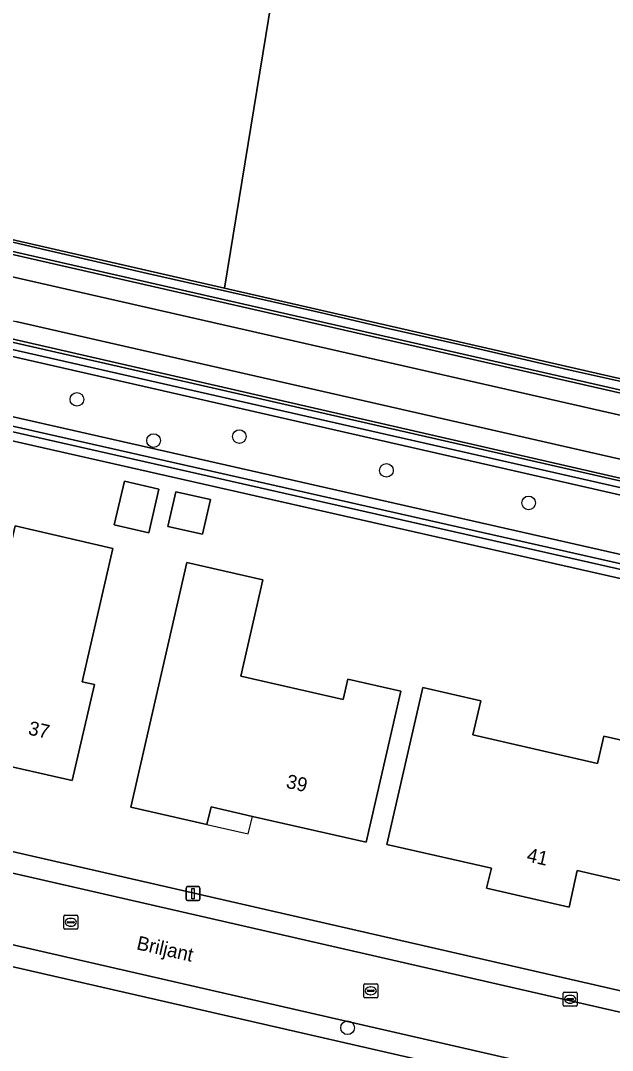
# Model space of a CAD drawing. Extents: x 159626 to 160723, y 388173 to 389416.
# Drawn here: x 160278 to 160320.4, y 388775.3 to 388849 of the extents above; entities that cross this region are included whole.
import ezdxf

# ---------------------------------------------------------------- set-up
doc = ezdxf.new("R2010")
doc.units = 0
for name, color, linetype in [('IMGEO_Berm_groen', 7, 'Continuous'), ('IMGEO_Boom', 7, 'Continuous'), ('IMGEO_Brandkraan', 7, 'Continuous'), ('IMGEO_Erf', 7, 'Continuous'), ('IMGEO_Fietspad_gesloten', 7, 'Continuous'), ('IMGEO_Groenvoorziening', 7, 'Continuous'), ('IMGEO_Kolk', 7, 'Continuous'), ('IMGEO_Lichtmast', 7, 'Continuous'), ('IMGEO_Loofbos', 7, 'Continuous'), ('IMGEO_Oever', 7, 'Continuous'), ('IMGEO_Openbare_ruimte_label', 7, 'Continuous'), ('IMGEO_Pand', 7, 'Continuous'), ('IMGEO_Pand_nummerreeks', 7, 'Continuous'), ('IMGEO_Pand_overbouw', 7, 'Continuous'), ('IMGEO_Rijbaan_lokaal_open', 7, 'Continuous'), ('IMGEO_Voetpad_open', 7, 'Continuous'), ('IMGEO_Waterloop', 7, 'Continuous')]:
    doc.layers.add(name, color=color, linetype=linetype)

msp = doc.modelspace()

# ---------------------------------------------------------------- linework, layer by layer
at = {"layer": 'IMGEO_Berm_groen'}
for points in [[(160199.037, 388888.852), (160198.857, 388888.501), (160197.209, 388883.812), (160195.497, 388877.605), (160193.07, 388867.052), (160191.253, 388860.401), (160190.067, 388856.618), (160189.88, 388856.151), (160188.722, 388853.261), (160189.896, 388852.038), (160191.601, 388850.223), (160191.806, 388850.181), (160192.012, 388850.14), (160220.076, 388843.744), (160278.336, 388830.467), (160347.447, 388814.716), (160378.431, 388807.74), (160388.692, 388805.462), (160396.067, 388803.817), (160402.55, 388802.361), (160408.919, 388800.971), (160424.426, 388797.637), (160432.68, 388795.908)], [(160366.685, 388813.096), (160365.717, 388814.151), (160364.316, 388814.357), (160356.785, 388815.462), (160355.102, 388815.557), (160354.899, 388814.605), (160278.682, 388831.994), (160192.907, 388851.564), (160193.173, 388852.774), (160194.833, 388860.326), (160197.052, 388872.948), (160198.619, 388880.946)], [(160185.262, 388843.91), (160191.425, 388845.951), (160277.38, 388826.239), (160331.768, 388813.766), (160346.688, 388810.61), (160348.276, 388810.286), (160348.51, 388811.339), (160277.658, 388827.47)]]:
    msp.add_lwpolyline(points, dxfattribs=at)
at = {"layer": 'IMGEO_Boom'}
for centre in [(160282.025, 388821.899), (160287.521, 388818.952), (160293.66, 388819.231), (160304.197, 388816.815), (160314.376, 388814.481), (160301.407, 388776.893)]:
    msp.add_circle(centre, 0.489, dxfattribs=at)
at = {"layer": 'IMGEO_Brandkraan'}
for p, q in [((160316.845, 388778.511), (160316.845, 388779.363)), ((160316.92, 388779.437), (160317.772, 388779.437)), ((160317.104, 388778.931), (160317.104, 388778.943)), ((160317.542, 388778.894), (160317.144, 388778.894)), ((160317.147, 388778.98), (160317.545, 388778.98)), ((160317.333, 388779.217), (160317.358, 388779.217)), ((160317.588, 388778.943), (160317.588, 388778.931)), ((160317.846, 388779.363), (160317.846, 388778.511)), ((160317.772, 388778.437), (160316.92, 388778.437)), ((160317.356, 388778.657), (160317.331, 388778.657))]:
    msp.add_line(p, q, dxfattribs=at)
for points in [[(160316.845, 388778.511), (160316.845, 388779.363)], [(160316.92, 388779.437), (160317.772, 388779.437)], [(160317.846, 388779.363), (160317.846, 388778.511)], [(160317.772, 388778.437), (160316.92, 388778.437)]]:
    msp.add_lwpolyline(points, dxfattribs=at)
for centre, radius, start, end in [((160316.922, 388779.361), 0.0765, 91.55205, 178.44795), ((160316.922, 388779.361), 0.0765, 91.55205, 178.44795), ((160317.144, 388778.94), 0.0403, 85.87752, 175.75265), ((160317.141, 388778.93), 0.0366, 178.93798, 274.71019), ((160317.545, 388778.937), 0.043, 264.86636, 352.45326), ((160317.549, 388778.942), 0.0386, 1.73085, 96.63898), ((160317.77, 388779.361), 0.0765, 1.55205, 88.44795), ((160317.77, 388779.361), 0.0765, 1.55205, 88.44795), ((160316.922, 388778.513), 0.0765, 181.55205, 268.44795), ((160316.922, 388778.513), 0.0765, 181.55205, 268.44795), ((160317.77, 388778.513), 0.0765, 271.55205, 358.44795), ((160317.77, 388778.513), 0.0765, 271.55205, 358.44795)]:
    msp.add_arc(centre, radius, start, end, dxfattribs=at)
for centre, major_axis, ratio, start_param, end_param in [((160317.332, 388778.937), (-0.387, 0.002), 0.722429, 4.712389, 7.853982), ((160317.357, 388778.937), (-0.39, 0.002), 0.717154, 1.570796, 4.712389)]:
    msp.add_ellipse(centre, major_axis=major_axis, ratio=ratio, start_param=start_param, end_param=end_param, dxfattribs=at)
at = {"layer": 'IMGEO_Erf'}
for points in [[(160184.386, 388810.793), (160213.977, 388804.022), (160271.421, 388790.878), (160340.358, 388775.105), (160346.548, 388802.522), (160346.707, 388803.236), (160345.403, 388803.532), (160275.805, 388819.285), (160190.942, 388838.493), (160184.451, 388841.51)], [(160336.232, 388757.157), (160338.544, 388767.28), (160259.096, 388785.469)]]:
    msp.add_lwpolyline(points, dxfattribs=at)
for points in [[(160284.706, 388812.914), (160285.427, 388816.031), (160287.9, 388815.459), (160287.178, 388812.342)], [(160288.54, 388812.797), (160289.102, 388815.281), (160291.584, 388814.72), (160291.022, 388812.236)], [(160269.416, 388805.915), (160275.66, 388804.469), (160277.599, 388812.844), (160284.612, 388811.221), (160282.403, 388801.679), (160283.279, 388801.476), (160281.686, 388794.597), (160275.782, 388795.937), (160275.862, 388796.301), (160274.298, 388796.665), (160274.011, 388795.415), (160272.055, 388795.867), (160271.994, 388795.641), (160270.709, 388795.976), (160270.739, 388796.156), (160268.289, 388796.758), (160269.045, 388800.332), (160268.176, 388800.561)], [(160289.9, 388810.21), (160295.34, 388808.98), (160293.762, 388802.068), (160301.084, 388800.397), (160301.418, 388801.859), (160305.22, 388800.991), (160302.753, 388790.184), (160294.594, 388792.025), (160291.64, 388792.721), (160291.337, 388791.442), (160285.882, 388792.7)], [(160306.799, 388801.261), (160310.946, 388800.312), (160310.388, 388797.873), (160319.315, 388795.831), (160319.76, 388797.773), (160323.75, 388796.86), (160321.573, 388787.306), (160317.857, 388788.164), (160317.267, 388785.534), (160311.37, 388786.881), (160311.72, 388788.318), (160304.23, 388790.025)]]:
    msp.add_lwpolyline(points, close=True, dxfattribs=at)
at = {"layer": 'IMGEO_Fietspad_gesloten'}
for points in [[(160278.336, 388830.467), (160220.076, 388843.744), (160219.362, 388840.743), (160277.658, 388827.47), (160348.51, 388811.339), (160351.531, 388810.67), (160366.742, 388807.302), (160373.92, 388805.616), (160383.952, 388803.319), (160394.357, 388801.009), (160401.782, 388799.353), (160415.123, 388796.454), (160423.745, 388794.636), (160434.227, 388792.276)], [(160432.68, 388795.908), (160424.426, 388797.637), (160408.919, 388800.971), (160402.55, 388802.361), (160396.067, 388803.817), (160388.692, 388805.462), (160378.431, 388807.74), (160347.447, 388814.716), (160278.336, 388830.467)]]:
    msp.add_lwpolyline(points, dxfattribs=at)
at = {"layer": 'IMGEO_Groenvoorziening'}
msp.add_lwpolyline([(160346.394, 388809.56), (160331.448, 388812.643), (160277.11, 388825.048), (160192.324, 388844.405), (160187.273, 388842.53), (160191.577, 388840.068), (160276.177, 388820.926), (160343.204, 388805.76), (160345.702, 388804.941), (160345.403, 388803.532), (160346.707, 388803.236), (160348.276, 388810.286), (160346.688, 388810.61)], dxfattribs=at)
at = {"layer": 'IMGEO_Kolk'}
for p, q in [((160281.091, 388784.022), (160281.091, 388784.874)), ((160281.166, 388784.948), (160282.018, 388784.948)), ((160282.092, 388784.874), (160282.092, 388784.022)), ((160281.35, 388784.442), (160281.35, 388784.454)), ((160281.788, 388784.405), (160281.39, 388784.405)), ((160281.393, 388784.491), (160281.791, 388784.491)), ((160281.602, 388784.168), (160281.577, 388784.168)), ((160281.579, 388784.728), (160281.604, 388784.728)), ((160281.834, 388784.454), (160281.834, 388784.442)), ((160282.018, 388783.948), (160281.166, 388783.948)), ((160302.571, 388779.116), (160302.571, 388779.968)), ((160302.646, 388780.042), (160303.498, 388780.042)), ((160302.873, 388779.585), (160303.271, 388779.585)), ((160303.059, 388779.822), (160303.084, 388779.822)), ((160303.572, 388779.968), (160303.572, 388779.116)), ((160303.498, 388779.042), (160302.646, 388779.042)), ((160302.83, 388779.536), (160302.83, 388779.548)), ((160303.268, 388779.499), (160302.87, 388779.499)), ((160303.082, 388779.262), (160303.057, 388779.262)), ((160303.314, 388779.548), (160303.314, 388779.536))]:
    msp.add_line(p, q, dxfattribs=at)
for points in [[(160281.091, 388784.022), (160281.091, 388784.874)], [(160281.166, 388784.948), (160282.018, 388784.948)], [(160282.092, 388784.874), (160282.092, 388784.022)], [(160282.018, 388783.948), (160281.166, 388783.948)], [(160302.571, 388779.116), (160302.571, 388779.968)], [(160302.646, 388780.042), (160303.498, 388780.042)], [(160303.572, 388779.968), (160303.572, 388779.116)], [(160303.498, 388779.042), (160302.646, 388779.042)]]:
    msp.add_lwpolyline(points, dxfattribs=at)
for centre, radius, start, end in [((160281.168, 388784.872), 0.0765, 91.55205, 178.44795), ((160281.168, 388784.872), 0.0765, 91.55205, 178.44795), ((160282.016, 388784.872), 0.0765, 1.55205, 88.44795), ((160282.016, 388784.872), 0.0765, 1.55205, 88.44795), ((160281.168, 388784.024), 0.0765, 181.55205, 268.44795), ((160281.168, 388784.024), 0.0765, 181.55205, 268.44795), ((160281.39, 388784.451), 0.0403, 85.87752, 175.75265), ((160281.387, 388784.441), 0.0366, 178.93798, 274.71019), ((160281.791, 388784.448), 0.043, 264.86636, 352.45326), ((160281.795, 388784.453), 0.0386, 1.73085, 96.63898), ((160282.016, 388784.024), 0.0765, 271.55205, 358.44795), ((160282.016, 388784.024), 0.0765, 271.55205, 358.44795), ((160302.648, 388779.966), 0.0765, 91.55205, 178.44795), ((160302.648, 388779.966), 0.0765, 91.55205, 178.44795), ((160302.87, 388779.545), 0.0403, 85.87752, 175.75265), ((160303.275, 388779.547), 0.0386, 1.73085, 96.63898), ((160303.496, 388779.966), 0.0765, 1.55205, 88.44795), ((160303.496, 388779.966), 0.0765, 1.55205, 88.44795), ((160302.648, 388779.118), 0.0765, 181.55205, 268.44795), ((160302.648, 388779.118), 0.0765, 181.55205, 268.44795), ((160302.867, 388779.535), 0.0366, 178.93798, 274.71019), ((160303.271, 388779.542), 0.043, 264.86636, 352.45326), ((160303.496, 388779.118), 0.0765, 271.55205, 358.44795), ((160303.496, 388779.118), 0.0765, 271.55205, 358.44795)]:
    msp.add_arc(centre, radius, start, end, dxfattribs=at)
for centre, major_axis, ratio, start_param, end_param in [((160281.578, 388784.448), (-0.387, 0.002), 0.722429, 4.712389, 7.853982), ((160281.603, 388784.448), (-0.39, 0.002), 0.717154, 1.570796, 4.712389), ((160303.058, 388779.542), (-0.387, 0.002), 0.722429, 4.712389, 7.853982), ((160303.083, 388779.542), (-0.39, 0.002), 0.717154, 1.570796, 4.712389)]:
    msp.add_ellipse(centre, major_axis=major_axis, ratio=ratio, start_param=start_param, end_param=end_param, dxfattribs=at)
at = {"layer": 'IMGEO_Lichtmast'}
for p, q in [((160289.95, 388787.001), (160290.74, 388787.001)), ((160290.74, 388787.001), (160289.95, 388787.001)), ((160289.85, 388786.101), (160289.85, 388786.901)), ((160289.85, 388786.901), (160289.85, 388786.101)), ((160290.84, 388786.901), (160290.84, 388786.101)), ((160290.84, 388786.101), (160290.84, 388786.901)), ((160290.74, 388786.001), (160289.95, 388786.001)), ((160289.95, 388786.001), (160290.74, 388786.001))]:
    msp.add_line(p, q, dxfattribs=at)
msp.add_lwpolyline([(160290.27, 388786.876), (160290.42, 388786.876), (160290.42, 388786.126), (160290.27, 388786.126), (160290.27, 388786.876)], dxfattribs=at)
for centre, start, end in [((160289.95, 388786.901), 90, 180), ((160289.95, 388786.901), 90, 180), ((160290.74, 388786.901), 0, 90), ((160290.74, 388786.901), 360, 90), ((160289.95, 388786.101), 180, 270), ((160289.95, 388786.101), 180, 270), ((160290.74, 388786.101), 270, 0), ((160290.74, 388786.101), 270, 0)]:
    msp.add_arc(centre, 0.1, start, end, dxfattribs=at)
at = {"layer": 'IMGEO_Loofbos'}
msp.add_lwpolyline([(160200.204, 388879.28), (160195.237, 388854.561), (160194.611, 388852.295), (160292.586, 388829.868), (160302.282, 388889.132), (160297.688, 388896.64), (160276.767, 388896.782), (160255.456, 388898.07), (160232.428, 388899.788), (160213.117, 388902.672)], dxfattribs=at)
msp.add_lwpolyline([(160356.785, 388815.462), (160331.881, 388848.949), (160324.734, 388858.652), (160302.282, 388889.132), (160292.586, 388829.868), (160355.102, 388815.557)], close=True, dxfattribs=at)
at = {"layer": 'IMGEO_Oever'}
for points in [[(160198.619, 388880.946), (160197.052, 388872.948), (160194.833, 388860.326), (160193.173, 388852.774), (160192.907, 388851.564), (160278.682, 388831.994), (160354.899, 388814.605), (160355.102, 388815.557), (160292.586, 388829.868), (160194.611, 388852.295), (160195.237, 388854.561), (160200.204, 388879.28)], [(160169.393, 388851.755), (160174.354, 388848.489), (160179.581, 388845.667), (160185.232, 388843.225), (160191.456, 388845.286), (160193.343, 388845.155), (160346.333, 388810.274), (160346.413, 388810.188), (160346.443, 388810.142)], [(160354.89, 388814.983), (160354.861, 388814.937), (160354.796, 388814.847), (160193.157, 388851.74)], [(160191.84, 388844.909), (160185.765, 388842.654), (160191.342, 388839.464), (160276.036, 388820.301), (160343.033, 388805.141), (160344.955, 388804.511), (160344.911, 388804.301), (160275.947, 388819.91), (160191.15, 388839.103), (160184.732, 388842.086), (160178.075, 388845.483), (160171.778, 388849.473)], [(160346.688, 388810.61), (160331.768, 388813.766), (160277.38, 388826.239), (160191.425, 388845.951)], [(160346.376, 388809.865), (160346.351, 388809.852), (160346.24, 388809.831), (160191.84, 388844.909)], [(160184.451, 388841.51), (160190.942, 388838.493), (160275.805, 388819.285), (160345.403, 388803.532), (160345.702, 388804.941), (160343.204, 388805.76), (160276.177, 388820.926), (160191.577, 388840.068), (160187.273, 388842.53), (160192.324, 388844.405), (160277.11, 388825.048), (160331.448, 388812.643), (160346.394, 388809.56)], [(160273.87, 388833.982), (160279.867, 388832.589), (160287.094, 388830.921), (160292.596, 388829.672), (160299.544, 388828.095), (160304.324, 388826.967), (160310.466, 388825.588), (160317.554, 388823.937), (160322.941, 388822.739), (160329.997, 388821.129), (160338.015, 388819.266), (160341.072, 388818.582), (160347.259, 388817.157), (160354.917, 388815.356)]]:
    msp.add_lwpolyline(points, dxfattribs=at)
at = {"layer": 'IMGEO_Pand'}
for points in [[(160284.706, 388812.914), (160287.178, 388812.342), (160287.9, 388815.459), (160285.427, 388816.031)], [(160288.54, 388812.797), (160291.022, 388812.236), (160291.584, 388814.72), (160289.102, 388815.281)], [(160281.686, 388794.597), (160283.279, 388801.476), (160282.403, 388801.679), (160284.612, 388811.221), (160277.599, 388812.844), (160275.66, 388804.469), (160269.416, 388805.915), (160268.176, 388800.561), (160269.045, 388800.332), (160268.289, 388796.758), (160270.739, 388796.156), (160270.709, 388795.976), (160271.994, 388795.641), (160272.055, 388795.867), (160274.011, 388795.415), (160274.298, 388796.665), (160275.862, 388796.301), (160275.782, 388795.937)], [(160291.337, 388791.442), (160291.64, 388792.721), (160294.594, 388792.025), (160302.753, 388790.184), (160305.22, 388800.991), (160301.418, 388801.859), (160301.084, 388800.397), (160293.762, 388802.068), (160295.34, 388808.98), (160289.9, 388810.21), (160285.882, 388792.7)], [(160317.267, 388785.534), (160317.857, 388788.164), (160321.573, 388787.306), (160323.75, 388796.86), (160319.76, 388797.773), (160319.315, 388795.831), (160310.388, 388797.873), (160310.946, 388800.312), (160306.799, 388801.261), (160304.23, 388790.025), (160311.72, 388788.318), (160311.37, 388786.881)]]:
    msp.add_lwpolyline(points, close=True, dxfattribs=at)
at = {"layer": 'IMGEO_Pand_overbouw'}
msp.add_lwpolyline([(160291.337, 388791.442), (160294.3, 388790.786), (160294.594, 388792.025), (160291.64, 388792.721)], close=True, dxfattribs=at)
at = {"layer": 'IMGEO_Rijbaan_lokaal_open'}
msp.add_lwpolyline([(160273.762, 388788.79), (160272.649, 388783.925), (160332.119, 388770.308), (160333.234, 388775.183)], close=True, dxfattribs=at)
at = {"layer": 'IMGEO_Voetpad_open'}
msp.add_lwpolyline([(160343.31, 388774.43), (160340.358, 388775.105), (160271.421, 388790.878), (160271.082, 388789.403), (160273.762, 388788.79), (160333.234, 388775.183), (160335.964, 388774.559), (160394.255, 388761.223), (160397.147, 388760.561), (160442.094, 388750.278), (160441.513, 388747.903), (160443.576, 388747.408), (160444.155, 388749.806), (160444.202, 388750), (160444.514, 388751.292), (160440.526, 388752.204), (160440.005, 388752.323)], close=True, dxfattribs=at)
msp.add_lwpolyline([(160255.721, 388786.324), (160259.096, 388785.469), (160338.544, 388767.28), (160341.5, 388766.603), (160414.083, 388750), (160438.675, 388744.375), (160442.626, 388743.471), (160442.976, 388744.923), (160443.576, 388747.408), (160441.513, 388747.903), (160440.901, 388745.398), (160420.804, 388750), (160396.029, 388755.673), (160393.137, 388756.335), (160334.849, 388769.683), (160332.119, 388770.308), (160272.649, 388783.925)], dxfattribs=at)
at = {"layer": 'IMGEO_Waterloop'}
for points in [[(160193.157, 388851.74), (160354.796, 388814.847), (160354.861, 388814.937), (160354.89, 388814.983)], [(160171.778, 388849.473), (160178.075, 388845.483), (160184.732, 388842.086), (160191.15, 388839.103), (160275.947, 388819.91), (160344.911, 388804.301), (160344.955, 388804.511), (160343.033, 388805.141), (160276.036, 388820.301), (160191.342, 388839.464), (160185.765, 388842.654), (160191.84, 388844.909), (160346.24, 388809.831), (160346.351, 388809.852), (160346.376, 388809.865)], [(160346.443, 388810.142), (160346.413, 388810.188), (160346.333, 388810.274), (160193.343, 388845.155), (160191.456, 388845.286)], [(160354.949, 388815.211), (160354.945, 388815.25), (160354.917, 388815.356), (160347.259, 388817.157), (160341.072, 388818.582), (160338.015, 388819.266), (160329.997, 388821.129), (160322.941, 388822.739), (160317.554, 388823.937), (160310.466, 388825.588), (160304.324, 388826.967), (160299.544, 388828.095), (160292.596, 388829.672), (160287.094, 388830.921), (160279.867, 388832.589), (160273.87, 388833.982)]]:
    msp.add_lwpolyline(points, dxfattribs=at)

# ---------------------------------------------------------------- texts
at = {"layer": 'IMGEO_Openbare_ruimte_label'}
msp.add_text('Briljant', height=1, rotation=347.11702, dxfattribs=at).set_placement((160286.245, 388782.521))
at = {"layer": 'IMGEO_Pand_nummerreeks'}
for s, rotation, p in [('37', 347.21251, (160278.486, 388797.907)), ('39', 347.14026, (160296.952, 388794.093)), ('41', 347.13318, (160314.184, 388788.823))]:
    msp.add_text(s, height=1, rotation=rotation, dxfattribs=at).set_placement(p)

doc.saveas('drawing.dxf')
